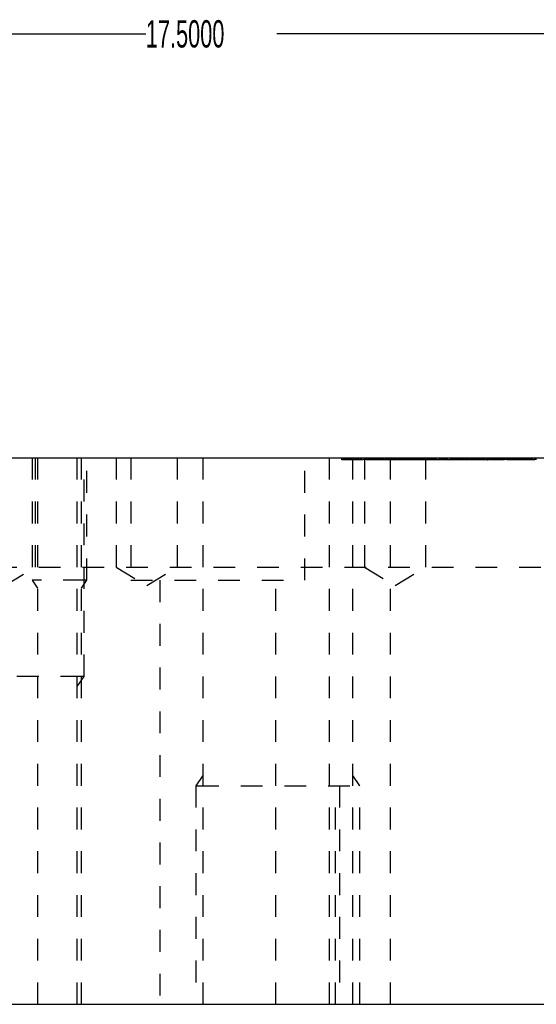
# Model space of a CAD drawing. Header units: inches. Extents: x 1802 to 2468, y -253 to -72.
# Tile 531 of 570: x 2393.31 to 2395.67, y -199.46 to -194.95. Entities that reach past the tile are written whole.
import ezdxf

# ---------------------------------------------------------------- set-up
doc = ezdxf.new("R2010")
doc.units = ezdxf.units.IN
doc.header["$LTSCALE"] = 0.5
doc.header["$MEASUREMENT"] = 0
doc.linetypes.add('HIDDEN', pattern=[0.225, 0.15, -0.075])
for name, color, linetype in [('SID-M-D', 42, 'Continuous'), ('SID-M-H', 4, 'HIDDEN'), ('SID-M-S', 105, 'Continuous')]:
    doc.layers.add(name, color=color, linetype=linetype)
doc.styles.add('SLDTEXTSTYLE0', font='TXT', dxfattribs={"width": 0.595745})

msp = doc.modelspace()

# ---------------------------------------------------------------- linework, layer by layer
at = {"layer": 'SID-M-D'}
for p, q in [((2385.46353, -195.01903), (2393.88399, -195.01903)), ((2402.96353, -195.01903), (2394.48433, -195.01903))]:
    msp.add_line(p, q, dxfattribs=at)
at = {"layer": 'SID-M-H'}
for p, q in [((2393.36353, -196.95887), (2393.36353, -197.51887)), ((2393.37916, -197.45887), (2393.37916, -196.95887)), ((2393.38803, -196.95887), (2393.38803, -199.45887)), ((2393.56978, -199.45887), (2393.56978, -196.95887)), ((2393.58903, -199.45887), (2393.58903, -196.95887)), ((2393.60103, -197.95887), (2393.60103, -196.95887)), ((2393.61353, -197.51887), (2393.61353, -196.95887)), ((2393.74791, -196.95887), (2393.74791, -197.45887)), ((2393.81503, -196.95887), (2393.81503, -197.51887)), ((2394.02916, -197.45887), (2394.02916, -196.95887)), ((2394.14478, -196.95887), (2394.14478, -199.45887)), ((2394.61203, -197.51887), (2394.61203, -196.95887)), ((2394.72303, -196.95887), (2394.72303, -199.45887)), ((2394.78208, -196.96887), (2394.78208, -196.95887)), ((2394.78977, -196.96887), (2394.78977, -196.95887)), ((2394.79593, -196.96887), (2394.79593, -196.95887)), ((2394.80054, -196.96887), (2394.80054, -196.95887)), ((2394.80061, -196.96887), (2394.80061, -196.95887)), ((2394.80499, -196.96887), (2394.80499, -196.95887)), ((2394.80561, -196.96887), (2394.80561, -196.95887)), ((2394.8067, -196.96887), (2394.8067, -196.95887)), ((2394.80715, -196.96887), (2394.80715, -196.95887)), ((2394.80823, -196.96887), (2394.80823, -196.95887)), ((2394.81208, -196.96887), (2394.81208, -196.95887)), ((2394.81384, -196.96887), (2394.81384, -196.95887)), ((2394.81384, -196.96887), (2394.81384, -196.95887)), ((2394.81393, -196.96887), (2394.81393, -196.95887)), ((2394.81393, -196.96887), (2394.81393, -196.95887)), ((2394.81513, -196.96887), (2394.81513, -196.95887)), ((2394.81528, -196.96887), (2394.81528, -196.95887)), ((2394.81528, -196.96887), (2394.81528, -196.95887)), ((2394.819, -196.96887), (2394.819, -196.95887)), ((2394.81934, -196.96887), (2394.81934, -196.95887)), ((2394.81934, -196.96887), (2394.81934, -196.95887)), ((2394.81946, -196.96887), (2394.81946, -196.95887)), ((2394.81946, -196.96887), (2394.81946, -196.95887)), ((2394.82016, -196.96887), (2394.82016, -196.95887)), ((2394.82047, -196.96887), (2394.82047, -196.95887)), ((2394.82131, -196.96887), (2394.82131, -196.95887)), ((2394.82131, -196.96887), (2394.82131, -196.95887)), ((2394.82203, -196.96887), (2394.82203, -196.95887)), ((2394.82203, -196.96887), (2394.82203, -196.95887)), ((2394.82771, -196.96887), (2394.82771, -196.95887)), ((2394.82771, -196.96887), (2394.82771, -196.95887)), ((2394.82838, -196.96887), (2394.82838, -196.95887)), ((2394.82838, -196.96887), (2394.82838, -196.95887)), ((2394.82864, -196.96887), (2394.82864, -196.95887)), ((2394.82864, -196.96887), (2394.82864, -196.95887)), ((2394.83228, -199.45887), (2394.83228, -196.95887)), ((2394.83311, -196.96887), (2394.83311, -196.95887)), ((2394.83629, -196.96887), (2394.83629, -196.95887)), ((2394.84359, -196.96887), (2394.84359, -196.95887)), ((2394.84516, -196.96887), (2394.84516, -196.95887)), ((2394.84583, -196.96887), (2394.84583, -196.95887)), ((2394.8467, -196.96887), (2394.8467, -196.95887)), ((2394.84679, -196.96887), (2394.84679, -196.95887)), ((2394.85201, -196.96887), (2394.85201, -196.95887)), ((2394.85367, -196.96887), (2394.85367, -196.95887)), ((2394.85389, -196.96887), (2394.85389, -196.95887)), ((2394.85434, -196.96887), (2394.85434, -196.95887)), ((2394.85441, -196.96887), (2394.85441, -196.95887)), ((2394.85448, -196.96887), (2394.85448, -196.95887)), ((2394.85477, -196.96887), (2394.85477, -196.95887)), ((2394.85557, -196.96887), (2394.85557, -196.95887)), ((2394.85593, -196.96887), (2394.85593, -196.95887)), ((2394.8567, -196.96887), (2394.8567, -196.95887)), ((2394.85746, -196.96887), (2394.85746, -196.95887)), ((2394.85799, -196.96887), (2394.85799, -196.95887)), ((2394.85823, -196.96887), (2394.85823, -196.95887)), ((2394.859, -196.96887), (2394.859, -196.95887)), ((2394.8667, -196.96887), (2394.8667, -196.95887)), ((2394.86823, -196.96887), (2394.86823, -196.95887)), ((2394.86977, -196.96887), (2394.86977, -196.95887)), ((2394.87389, -196.96887), (2394.87389, -196.95887)), ((2394.87389, -196.96887), (2394.87389, -196.95887)), ((2394.88362, -196.96887), (2394.88362, -196.95887)), ((2394.88516, -196.96887), (2394.88516, -196.95887)), ((2394.88541, -196.95887), (2394.88541, -197.45887)), ((2394.89131, -196.96887), (2394.89131, -196.95887)), ((2394.89139, -196.96887), (2394.89139, -196.95887)), ((2394.89345, -196.96887), (2394.89345, -196.95887)), ((2394.89439, -196.96887), (2394.89439, -196.95887)), ((2394.89593, -196.96887), (2394.89593, -196.95887)), ((2394.89691, -196.96887), (2394.89691, -196.95887)), ((2394.89727, -196.96887), (2394.89727, -196.95887)), ((2394.89791, -196.96887), (2394.89791, -196.95887)), ((2394.90131, -196.96887), (2394.90131, -196.95887)), ((2394.90208, -196.96887), (2394.90208, -196.95887)), ((2394.90208, -196.95887), (2394.90208, -196.96887)), ((2394.90256, -196.96887), (2394.90256, -196.95887)), ((2394.90516, -196.96887), (2394.90516, -196.95887)), ((2394.90612, -196.96887), (2394.90612, -196.95887)), ((2394.9067, -196.96887), (2394.9067, -196.95887)), ((2394.90768, -196.96887), (2394.90768, -196.95887)), ((2394.9128, -196.96887), (2394.9128, -196.95887)), ((2394.91391, -196.96887), (2394.91391, -196.95887)), ((2394.91516, -196.96887), (2394.91516, -196.95887)), ((2394.9184, -196.96887), (2394.9184, -196.95887)), ((2394.919, -196.96887), (2394.919, -196.95887)), ((2394.91977, -196.96887), (2394.91977, -196.95887)), ((2394.9203, -196.96887), (2394.9203, -196.95887)), ((2394.92073, -196.96887), (2394.92073, -196.95887)), ((2394.921, -196.96887), (2394.921, -196.95887)), ((2394.92362, -196.96887), (2394.92362, -196.95887)), ((2394.92516, -196.96887), (2394.92516, -196.95887)), ((2394.92713, -196.96887), (2394.92713, -196.95887)), ((2394.92722, -196.96887), (2394.92722, -196.95887)), ((2394.92766, -196.96887), (2394.92766, -196.95887)), ((2394.92977, -196.96887), (2394.92977, -196.95887)), ((2394.93035, -196.96887), (2394.93035, -196.95887)), ((2394.93095, -196.96887), (2394.93095, -196.95887)), ((2394.93593, -196.96887), (2394.93593, -196.95887)), ((2394.939, -196.96887), (2394.939, -196.95887)), ((2394.94139, -196.96887), (2394.94139, -196.95887)), ((2394.94208, -196.96887), (2394.94208, -196.95887)), ((2394.94273, -196.96887), (2394.94273, -196.95887)), ((2394.94362, -196.96887), (2394.94362, -196.95887)), ((2394.94559, -196.96887), (2394.94559, -196.95887)), ((2394.94746, -196.96887), (2394.94746, -196.95887)), ((2394.94799, -196.96887), (2394.94799, -196.95887)), ((2394.94843, -196.96887), (2394.94843, -196.95887)), ((2394.95076, -196.96887), (2394.95076, -196.95887)), ((2394.95139, -196.96887), (2394.95139, -196.95887)), ((2394.95624, -196.96887), (2394.95624, -196.95887)), ((2394.95746, -196.96887), (2394.95746, -196.95887)), ((2394.95799, -196.96887), (2394.95799, -196.95887)), ((2394.959, -196.96887), (2394.959, -196.95887)), ((2394.96054, -196.96887), (2394.96054, -196.95887)), ((2394.96388, -196.96887), (2394.96388, -196.95887)), ((2394.96823, -196.96887), (2394.96823, -196.95887)), ((2394.96862, -196.96887), (2394.96862, -196.95887)), ((2394.969, -196.96887), (2394.969, -196.95887)), ((2394.96956, -196.96887), (2394.96956, -196.95887)), ((2394.96977, -196.96887), (2394.96977, -196.95887)), ((2394.97131, -196.96887), (2394.97131, -196.95887)), ((2394.97285, -196.96887), (2394.97285, -196.95887)), ((2394.97484, -196.96887), (2394.97484, -196.95887)), ((2394.98362, -196.96887), (2394.98362, -196.95887)), ((2394.9873, -196.96887), (2394.9873, -196.95887)), ((2394.98746, -196.96887), (2394.98746, -196.95887)), ((2394.98799, -196.96887), (2394.98799, -196.95887)), ((2394.98843, -196.96887), (2394.98843, -196.95887)), ((2394.98977, -196.96887), (2394.98977, -196.95887)), ((2394.99439, -196.96887), (2394.99439, -196.95887)), ((2394.99593, -196.96887), (2394.99593, -196.95887)), ((2394.99658, -196.96887), (2394.99658, -196.95887)), ((2394.99746, -196.96887), (2394.99746, -196.95887)), ((2394.999, -196.96887), (2394.999, -196.95887)), ((2395.00054, -196.96887), (2395.00054, -196.95887)), ((2395.00403, -199.45887), (2395.00403, -196.95887)), ((2395.00639, -196.96887), (2395.00639, -196.95887)), ((2395.00823, -196.96887), (2395.00823, -196.95887)), ((2395.00977, -196.96887), (2395.00977, -196.95887)), ((2395.01131, -196.96887), (2395.01131, -196.95887)), ((2395.01639, -196.96887), (2395.01639, -196.95887)), ((2395.01773, -196.96887), (2395.01773, -196.95887)), ((2395.019, -196.96887), (2395.019, -196.95887)), ((2395.02054, -196.96887), (2395.02054, -196.95887)), ((2395.02208, -196.96887), (2395.02208, -196.95887)), ((2395.0234, -196.96887), (2395.0234, -196.95887)), ((2395.02759, -196.96887), (2395.02759, -196.95887)), ((2395.02823, -196.96887), (2395.02823, -196.95887)), ((2395.03131, -196.96887), (2395.03131, -196.95887)), ((2395.03177, -196.96887), (2395.03177, -196.95887)), ((2395.04001, -196.96887), (2395.04001, -196.95887)), ((2395.04006, -196.96887), (2395.04006, -196.95887)), ((2395.04054, -196.96887), (2395.04054, -196.95887)), ((2395.04095, -196.96887), (2395.04095, -196.95887)), ((2395.04114, -196.96887), (2395.04114, -196.95887)), ((2395.04456, -196.96887), (2395.04456, -196.95887)), ((2395.04823, -196.96887), (2395.04823, -196.95887)), ((2395.05131, -196.96887), (2395.05131, -196.95887)), ((2395.05208, -196.96887), (2395.05208, -196.95887)), ((2395.05261, -196.96887), (2395.05261, -196.95887)), ((2395.05285, -196.96887), (2395.05285, -196.95887)), ((2395.05304, -196.96887), (2395.05304, -196.95887)), ((2395.05328, -196.96887), (2395.05328, -196.95887)), ((2395.05338, -196.96887), (2395.05338, -196.95887)), ((2395.05381, -196.96887), (2395.05381, -196.95887)), ((2395.05746, -196.96887), (2395.05746, -196.95887)), ((2395.05814, -196.96887), (2395.05814, -196.95887)), ((2395.059, -196.96887), (2395.059, -196.95887)), ((2395.0591, -196.96887), (2395.0591, -196.95887)), ((2395.06054, -196.96887), (2395.06054, -196.95887)), ((2395.06639, -196.96887), (2395.06639, -196.95887)), ((2395.0667, -196.96887), (2395.0667, -196.95887)), ((2395.07131, -196.96887), (2395.07131, -196.95887)), ((2395.07174, -196.96887), (2395.07174, -196.95887)), ((2395.07593, -196.96887), (2395.07593, -196.95887)), ((2395.07639, -196.96887), (2395.07639, -196.95887)), ((2395.07845, -196.96887), (2395.07845, -196.95887)), ((2395.08208, -196.96887), (2395.08208, -196.95887)), ((2395.08415, -196.96887), (2395.08415, -196.95887)), ((2395.08516, -196.96887), (2395.08516, -196.95887)), ((2395.0867, -196.96887), (2395.0867, -196.95887)), ((2395.08977, -196.96887), (2395.08977, -196.95887)), ((2395.09593, -196.96887), (2395.09593, -196.95887)), ((2395.0967, -196.96887), (2395.0967, -196.95887)), ((2395.09746, -196.96887), (2395.09746, -196.95887)), ((2395.099, -196.96887), (2395.099, -196.95887)), ((2395.10254, -196.96887), (2395.10254, -196.95887)), ((2395.10516, -196.96887), (2395.10516, -196.95887)), ((2395.10823, -196.96887), (2395.10823, -196.95887)), ((2395.10977, -196.96887), (2395.10977, -196.95887)), ((2395.11416, -196.96887), (2395.11416, -196.95887)), ((2395.11593, -196.96887), (2395.11593, -196.95887)), ((2395.116, -196.96887), (2395.116, -196.95887)), ((2395.11715, -196.96887), (2395.11715, -196.95887)), ((2395.11746, -196.96887), (2395.11746, -196.95887)), ((2395.11908, -196.96887), (2395.11908, -196.95887)), ((2395.12131, -196.96887), (2395.12131, -196.95887)), ((2395.12246, -196.96887), (2395.12246, -196.95887)), ((2395.12362, -196.96887), (2395.12362, -196.95887)), ((2395.12427, -196.96887), (2395.12427, -196.95887)), ((2395.12516, -196.96887), (2395.12516, -196.95887)), ((2395.1253, -196.96887), (2395.1253, -196.95887)), ((2395.12646, -196.96887), (2395.12646, -196.95887)), ((2395.1267, -196.96887), (2395.1267, -196.95887)), ((2395.12823, -196.96887), (2395.12823, -196.95887)), ((2395.13059, -196.96887), (2395.13059, -196.95887)), ((2395.13139, -196.96887), (2395.13139, -196.95887)), ((2395.13174, -196.96887), (2395.13174, -196.95887)), ((2395.13439, -196.96887), (2395.13439, -196.95887)), ((2395.13667, -196.96887), (2395.13667, -196.95887)), ((2395.13751, -196.96887), (2395.13751, -196.95887)), ((2395.14054, -196.96887), (2395.14054, -196.95887)), ((2395.14139, -196.96887), (2395.14139, -196.95887)), ((2395.1417, -196.96887), (2395.1417, -196.95887)), ((2395.14201, -196.96887), (2395.14201, -196.95887)), ((2395.14208, -196.96887), (2395.14208, -196.95887)), ((2395.14362, -196.96887), (2395.14362, -196.95887)), ((2395.14516, -196.96887), (2395.14516, -196.95887)), ((2395.14542, -196.96887), (2395.14542, -196.95887)), ((2395.14823, -196.96887), (2395.14823, -196.95887)), ((2395.1491, -196.96887), (2395.1491, -196.95887)), ((2395.14984, -196.96887), (2395.14984, -196.95887)), ((2395.15069, -196.96887), (2395.15069, -196.95887)), ((2395.151, -196.96887), (2395.151, -196.95887)), ((2395.15109, -196.96887), (2395.15109, -196.95887)), ((2395.15285, -196.96887), (2395.15285, -196.95887)), ((2395.15292, -196.96887), (2395.15292, -196.95887)), ((2395.15465, -196.96887), (2395.15465, -196.95887)), ((2395.15494, -196.96887), (2395.15494, -196.95887)), ((2395.15516, -196.96887), (2395.15516, -196.95887)), ((2395.15631, -196.96887), (2395.15631, -196.95887)), ((2395.159, -196.96887), (2395.159, -196.95887)), ((2395.15915, -196.96887), (2395.15915, -196.95887)), ((2395.1603, -196.96887), (2395.1603, -196.95887)), ((2395.16208, -196.96887), (2395.16208, -196.95887)), ((2395.16444, -196.96887), (2395.16444, -196.95887)), ((2395.16516, -196.96887), (2395.16516, -196.95887)), ((2395.16559, -196.96887), (2395.16559, -196.95887)), ((2395.16666, -197.45887), (2395.16666, -196.95887)), ((2395.16691, -196.96887), (2395.16691, -196.95887)), ((2395.16884, -196.96887), (2395.16884, -196.95887)), ((2395.17131, -196.96887), (2395.17131, -196.95887)), ((2395.17136, -196.96887), (2395.17136, -196.95887)), ((2395.17355, -196.96887), (2395.17355, -196.95887)), ((2395.17439, -196.96887), (2395.17439, -196.95887)), ((2395.1746, -196.96887), (2395.1746, -196.95887)), ((2395.17593, -196.96887), (2395.17593, -196.95887)), ((2395.17631, -196.96887), (2395.17631, -196.95887)), ((2395.1766, -196.96887), (2395.1766, -196.95887)), ((2395.17703, -196.96887), (2395.17703, -196.95887)), ((2395.1778, -196.96887), (2395.1778, -196.95887)), ((2395.17977, -196.96887), (2395.17977, -196.95887)), ((2395.18054, -196.96887), (2395.18054, -196.95887)), ((2395.18208, -196.96887), (2395.18208, -196.95887)), ((2395.18304, -196.96887), (2395.18304, -196.95887)), ((2395.18487, -196.96887), (2395.18487, -196.95887)), ((2395.18516, -196.96887), (2395.18516, -196.95887)), ((2395.19139, -196.96887), (2395.19139, -196.95887)), ((2395.19624, -196.96887), (2395.19624, -196.95887)), ((2395.19857, -196.96887), (2395.19857, -196.95887)), ((2395.19893, -196.96887), (2395.19893, -196.95887)), ((2395.20004, -196.96887), (2395.20004, -196.95887)), ((2395.20054, -196.96887), (2395.20054, -196.95887)), ((2395.20109, -196.96887), (2395.20109, -196.95887)), ((2395.20203, -196.96887), (2395.20203, -196.95887)), ((2395.20208, -196.96887), (2395.20208, -196.95887)), ((2395.20516, -196.96887), (2395.20516, -196.95887)), ((2395.20889, -196.96887), (2395.20889, -196.95887)), ((2395.20889, -196.96887), (2395.20889, -196.95887)), ((2395.20977, -196.96887), (2395.20977, -196.95887)), ((2395.21131, -196.96887), (2395.21131, -196.95887)), ((2395.21285, -196.96887), (2395.21285, -196.95887)), ((2395.21593, -196.96887), (2395.21593, -196.95887)), ((2395.2267, -196.96887), (2395.2267, -196.95887)), ((2395.22746, -196.96887), (2395.22746, -196.95887)), ((2395.22799, -196.96887), (2395.22799, -196.95887)), ((2395.22843, -196.96887), (2395.22843, -196.95887)), ((2395.22889, -196.96887), (2395.22889, -196.95887)), ((2395.23131, -196.96887), (2395.23131, -196.95887)), ((2395.23285, -196.96887), (2395.23285, -196.95887)), ((2395.23528, -196.96887), (2395.23528, -196.95887)), ((2395.23593, -196.96887), (2395.23593, -196.95887)), ((2395.23819, -196.96887), (2395.23819, -196.95887)), ((2395.23946, -196.96887), (2395.23946, -196.95887)), ((2395.24054, -196.96887), (2395.24054, -196.95887)), ((2395.24208, -196.96887), (2395.24208, -196.95887)), ((2395.24362, -196.96887), (2395.24362, -196.95887)), ((2395.24398, -196.96887), (2395.24398, -196.95887)), ((2395.2467, -196.96887), (2395.2467, -196.95887)), ((2395.24771, -196.96887), (2395.24771, -196.95887)), ((2395.24864, -196.96887), (2395.24864, -196.95887)), ((2395.24977, -196.96887), (2395.24977, -196.95887)), ((2395.25083, -196.96887), (2395.25083, -196.95887)), ((2395.25131, -196.96887), (2395.25131, -196.95887)), ((2395.25285, -196.96887), (2395.25285, -196.95887)), ((2395.25533, -196.96887), (2395.25533, -196.95887)), ((2395.259, -196.96887), (2395.259, -196.95887)), ((2395.26054, -196.96887), (2395.26054, -196.95887)), ((2395.26405, -196.96887), (2395.26405, -196.95887)), ((2395.26415, -196.96887), (2395.26415, -196.95887)), ((2395.26458, -196.96887), (2395.26458, -196.95887)), ((2395.26477, -196.96887), (2395.26477, -196.95887)), ((2395.26583, -196.96887), (2395.26583, -196.95887)), ((2395.26631, -196.96887), (2395.26631, -196.95887)), ((2395.26679, -196.96887), (2395.26679, -196.95887)), ((2395.26746, -196.96887), (2395.26746, -196.95887)), ((2395.279, -196.96887), (2395.279, -196.95887)), ((2395.28054, -196.96887), (2395.28054, -196.95887)), ((2395.28251, -196.96887), (2395.28251, -196.95887)), ((2395.28516, -196.96887), (2395.28516, -196.95887)), ((2395.28977, -196.96887), (2395.28977, -196.95887)), ((2395.29131, -196.96887), (2395.29131, -196.95887)), ((2395.29492, -196.96887), (2395.29492, -196.95887)), ((2395.29593, -196.96887), (2395.29593, -196.95887)), ((2395.30239, -196.96887), (2395.30239, -196.95887)), ((2395.30285, -196.96887), (2395.30285, -196.95887)), ((2395.30396, -196.96887), (2395.30396, -196.95887)), ((2395.30468, -196.96887), (2395.30468, -196.95887)), ((2395.3067, -196.96887), (2395.3067, -196.95887)), ((2395.30823, -196.96887), (2395.30823, -196.95887)), ((2395.30917, -196.96887), (2395.30917, -196.95887)), ((2395.30977, -196.96887), (2395.30977, -196.95887)), ((2395.31439, -196.96887), (2395.31439, -196.95887)), ((2395.31746, -196.96887), (2395.31746, -196.95887)), ((2395.3179, -196.96887), (2395.3179, -196.95887)), ((2395.31799, -196.96887), (2395.31799, -196.95887)), ((2395.31843, -196.96887), (2395.31843, -196.95887)), ((2395.319, -196.96887), (2395.319, -196.95887)), ((2395.32061, -196.96887), (2395.32061, -196.95887)), ((2395.32516, -196.96887), (2395.32516, -196.95887)), ((2395.32561, -196.96887), (2395.32561, -196.95887)), ((2395.32578, -196.96887), (2395.32578, -196.95887)), ((2395.32715, -196.96887), (2395.32715, -196.95887)), ((2395.32823, -196.96887), (2395.32823, -196.95887)), ((2395.32859, -196.96887), (2395.32859, -196.95887)), ((2395.32977, -196.96887), (2395.32977, -196.95887)), ((2395.33208, -196.96887), (2395.33208, -196.95887)), ((2395.33285, -196.96887), (2395.33285, -196.95887)), ((2395.33374, -196.96887), (2395.33374, -196.95887)), ((2395.33636, -196.96887), (2395.33636, -196.95887)), ((2395.33792, -196.96887), (2395.33792, -196.95887)), ((2395.33823, -196.96887), (2395.33823, -196.95887)), ((2395.33896, -196.96887), (2395.33896, -196.95887)), ((2395.34049, -196.96887), (2395.34049, -196.95887)), ((2395.34054, -196.96887), (2395.34054, -196.95887)), ((2395.34362, -196.96887), (2395.34362, -196.95887)), ((2395.34617, -196.96887), (2395.34617, -196.95887)), ((2395.3471, -196.96887), (2395.3471, -196.95887)), ((2395.34766, -196.96887), (2395.34766, -196.95887)), ((2395.34876, -196.96887), (2395.34876, -196.95887)), ((2395.34929, -196.96887), (2395.34929, -196.95887)), ((2395.34939, -196.96887), (2395.34939, -196.95887)), ((2395.34977, -196.96887), (2395.34977, -196.95887)), ((2395.35093, -196.96887), (2395.35093, -196.95887)), ((2395.35208, -196.96887), (2395.35208, -196.95887)), ((2395.35285, -196.96887), (2395.35285, -196.95887)), ((2395.35379, -196.96887), (2395.35379, -196.95887)), ((2395.35439, -196.96887), (2395.35439, -196.95887)), ((2395.36054, -196.96887), (2395.36054, -196.95887)), ((2395.36184, -196.96887), (2395.36184, -196.95887)), ((2395.36208, -196.96887), (2395.36208, -196.95887)), ((2395.36251, -196.96887), (2395.36251, -196.95887)), ((2395.36261, -196.96887), (2395.36261, -196.95887)), ((2395.36304, -196.96887), (2395.36304, -196.95887)), ((2395.36362, -196.96887), (2395.36362, -196.95887)), ((2395.36429, -196.96887), (2395.36429, -196.95887)), ((2395.36516, -196.96887), (2395.36516, -196.95887)), ((2395.36525, -196.96887), (2395.36525, -196.95887)), ((2395.37285, -196.96887), (2395.37285, -196.95887)), ((2395.37557, -196.96887), (2395.37557, -196.95887)), ((2395.3767, -196.96887), (2395.3767, -196.95887)), ((2395.37691, -196.96887), (2395.37691, -196.95887)), ((2395.37746, -196.96887), (2395.37746, -196.95887)), ((2395.37799, -196.96887), (2395.37799, -196.95887)), ((2395.38097, -196.96887), (2395.38097, -196.95887)), ((2395.3867, -196.96887), (2395.3867, -196.95887)), ((2395.38701, -196.96887), (2395.38701, -196.95887)), ((2395.38746, -196.96887), (2395.38746, -196.95887)), ((2395.38823, -196.96887), (2395.38823, -196.95887)), ((2395.38857, -196.96887), (2395.38857, -196.95887)), ((2395.39125, -196.96887), (2395.39125, -196.95887)), ((2395.39338, -196.96887), (2395.39338, -196.95887)), ((2395.39439, -196.96887), (2395.39439, -196.95887)), ((2395.39516, -196.96887), (2395.39516, -196.95887)), ((2395.39746, -196.96887), (2395.39746, -196.95887)), ((2395.401, -196.96887), (2395.401, -196.95887)), ((2395.40516, -196.96887), (2395.40516, -196.95887)), ((2395.40593, -196.96887), (2395.40593, -196.95887)), ((2395.40646, -196.96887), (2395.40646, -196.95887)), ((2395.4067, -196.96887), (2395.4067, -196.95887)), ((2395.40689, -196.96887), (2395.40689, -196.95887)), ((2395.4092, -196.96887), (2395.4092, -196.95887)), ((2395.41516, -196.96887), (2395.41516, -196.95887)), ((2395.41569, -196.96887), (2395.41569, -196.95887)), ((2395.41612, -196.96887), (2395.41612, -196.95887)), ((2395.42131, -196.96887), (2395.42131, -196.95887)), ((2395.42208, -196.96887), (2395.42208, -196.95887)), ((2395.42273, -196.96887), (2395.42273, -196.95887)), ((2395.42285, -196.96887), (2395.42285, -196.95887)), ((2395.42357, -196.96887), (2395.42357, -196.95887)), ((2395.42362, -196.96887), (2395.42362, -196.95887)), ((2395.42511, -196.96887), (2395.42511, -196.95887)), ((2395.42612, -196.96887), (2395.42612, -196.95887)), ((2395.42768, -196.96887), (2395.42768, -196.95887)), ((2395.4328, -196.96887), (2395.4328, -196.95887)), ((2395.43593, -196.96887), (2395.43593, -196.95887)), ((2395.44362, -196.96887), (2395.44362, -196.95887)), ((2395.44388, -196.96887), (2395.44388, -196.95887)), ((2395.44646, -196.96887), (2395.44646, -196.95887)), ((2395.4467, -196.96887), (2395.4467, -196.95887)), ((2395.44823, -196.96887), (2395.44823, -196.95887)), ((2395.44956, -196.96887), (2395.44956, -196.95887)), ((2395.45279, -196.96887), (2395.45279, -196.95887)), ((2395.45439, -196.96887), (2395.45439, -196.95887)), ((2395.45513, -196.96887), (2395.45513, -196.95887)), ((2395.45746, -196.96887), (2395.45746, -196.95887)), ((2395.459, -196.96887), (2395.459, -196.95887)), ((2395.46016, -196.96887), (2395.46016, -196.95887)), ((2395.46047, -196.96887), (2395.46047, -196.95887)), ((2395.46362, -196.96887), (2395.46362, -196.95887)), ((2395.4673, -196.96887), (2395.4673, -196.95887)), ((2395.46823, -196.96887), (2395.46823, -196.95887)), ((2395.46977, -196.96887), (2395.46977, -196.95887)), ((2395.47131, -196.96887), (2395.47131, -196.95887)), ((2395.47311, -196.96887), (2395.47311, -196.95887)), ((2395.47331, -196.96887), (2395.47331, -196.95887)), ((2395.47376, -196.96887), (2395.47376, -196.95887)), ((2395.47802, -196.96887), (2395.47802, -196.95887)), ((2395.479, -196.96887), (2395.479, -196.95887)), ((2395.48208, -196.96887), (2395.48208, -196.95887)), ((2395.48835, -196.96887), (2395.48835, -196.95887)), ((2395.48871, -196.96887), (2395.48871, -196.95887)), ((2395.48977, -196.96887), (2395.48977, -196.95887)), ((2395.48999, -196.96887), (2395.48999, -196.95887)), ((2395.49013, -196.96887), (2395.49013, -196.95887)), ((2395.49125, -196.96887), (2395.49125, -196.95887)), ((2395.49201, -196.96887), (2395.49201, -196.95887)), ((2395.49314, -196.96887), (2395.49314, -196.95887)), ((2395.49439, -196.96887), (2395.49439, -196.95887)), ((2395.49477, -196.96887), (2395.49477, -196.95887)), ((2395.49768, -196.96887), (2395.49768, -196.95887)), ((2395.49823, -196.96887), (2395.49823, -196.95887)), ((2395.49968, -196.96887), (2395.49968, -196.95887)), ((2395.50011, -196.96887), (2395.50011, -196.95887)), ((2395.50054, -196.96887), (2395.50054, -196.95887)), ((2395.50088, -196.96887), (2395.50088, -196.95887)), ((2395.50208, -196.96887), (2395.50208, -196.95887)), ((2395.50516, -196.96887), (2395.50516, -196.95887)), ((2395.50612, -196.96887), (2395.50612, -196.95887)), ((2395.50977, -196.96887), (2395.50977, -196.95887)), ((2395.51053, -196.96887), (2395.51053, -196.95887)), ((2395.51131, -196.96887), (2395.51131, -196.95887)), ((2395.51208, -196.96887), (2395.51208, -196.95887)), ((2395.51222, -196.96887), (2395.51222, -196.95887)), ((2395.51446, -196.96887), (2395.51446, -196.95887)), ((2395.51648, -196.96887), (2395.51648, -196.95887)), ((2395.519, -196.96887), (2395.519, -196.95887)), ((2395.51932, -196.96887), (2395.51932, -196.95887)), ((2395.52054, -196.96887), (2395.52054, -196.95887)), ((2395.52208, -196.96887), (2395.52208, -196.95887)), ((2395.52311, -196.96887), (2395.52311, -196.95887)), ((2395.52362, -196.96887), (2395.52362, -196.95887)), ((2395.5267, -196.96887), (2395.5267, -196.95887)), ((2395.52845, -196.96887), (2395.52845, -196.95887)), ((2395.52977, -196.96887), (2395.52977, -196.95887)), ((2395.53285, -196.96887), (2395.53285, -196.95887)), ((2395.53439, -196.96887), (2395.53439, -196.95887)), ((2395.53614, -196.96887), (2395.53614, -196.95887)), ((2395.53814, -196.96887), (2395.53814, -196.95887)), ((2395.53857, -196.96887), (2395.53857, -196.95887)), ((2395.539, -196.96887), (2395.539, -196.95887)), ((2395.53934, -196.96887), (2395.53934, -196.95887)), ((2395.54208, -196.96887), (2395.54208, -196.95887)), ((2395.54458, -196.96887), (2395.54458, -196.95887)), ((2395.54458, -196.96887), (2395.54458, -196.95887)), ((2395.54516, -196.96887), (2395.54516, -196.95887)), ((2395.5467, -196.96887), (2395.5467, -196.95887)), ((2395.54682, -196.96887), (2395.54682, -196.95887)), ((2395.54726, -196.96887), (2395.54726, -196.95887)), ((2395.54819, -196.96887), (2395.54819, -196.95887)), ((2395.54977, -196.96887), (2395.54977, -196.95887)), ((2395.55285, -196.96887), (2395.55285, -196.95887)), ((2395.55439, -196.96887), (2395.55439, -196.95887)), ((2395.55684, -196.96887), (2395.55684, -196.95887)), ((2395.55746, -196.96887), (2395.55746, -196.95887)), ((2395.55778, -196.96887), (2395.55778, -196.95887)), ((2395.55809, -196.96887), (2395.55809, -196.95887)), ((2395.56109, -196.96887), (2395.56109, -196.95887)), ((2395.56158, -196.96887), (2395.56158, -196.95887)), ((2395.56208, -196.96887), (2395.56208, -196.95887)), ((2395.56516, -196.96887), (2395.56516, -196.95887)), ((2395.5667, -196.96887), (2395.5667, -196.95887)), ((2395.56823, -196.96887), (2395.56823, -196.95887)), ((2395.57131, -196.96887), (2395.57131, -196.95887)), ((2395.57285, -196.96887), (2395.57285, -196.95887)), ((2395.57307, -196.96887), (2395.57307, -196.95887)), ((2395.57593, -196.96887), (2395.57593, -196.95887)), ((2395.57884, -196.96887), (2395.57884, -196.95887)), ((2395.579, -196.96887), (2395.579, -196.95887)), ((2395.57972, -196.96887), (2395.57972, -196.95887)), ((2395.58028, -196.96887), (2395.58028, -196.95887)), ((2395.58076, -196.96887), (2395.58076, -196.95887)), ((2395.58083, -196.96887), (2395.58083, -196.95887)), ((2395.58208, -196.96887), (2395.58208, -196.95887)), ((2395.58275, -196.96887), (2395.58275, -196.95887)), ((2395.58319, -196.96887), (2395.58319, -196.95887)), ((2395.58396, -196.96887), (2395.58396, -196.95887)), ((2395.58593, -196.96887), (2395.58593, -196.95887)), ((2395.5892, -196.96887), (2395.5892, -196.95887)), ((2395.59146, -196.96887), (2395.59146, -196.95887)), ((2395.59593, -196.96887), (2395.59593, -196.95887)), ((2395.59746, -196.96887), (2395.59746, -196.95887)), ((2395.59839, -196.96887), (2395.59839, -196.95887)), ((2395.60131, -196.96887), (2395.60131, -196.95887)), ((2395.60184, -196.96887), (2395.60184, -196.95887)), ((2395.60208, -196.96887), (2395.60208, -196.95887)), ((2395.60227, -196.96887), (2395.60227, -196.95887)), ((2395.60239, -196.96887), (2395.60239, -196.95887)), ((2395.60362, -196.96887), (2395.60362, -196.95887)), ((2395.60364, -196.96887), (2395.60364, -196.95887)), ((2395.60407, -196.96887), (2395.60407, -196.95887)), ((2395.60612, -196.96887), (2395.60612, -196.95887)), ((2395.60619, -196.96887), (2395.60619, -196.95887)), ((2395.6067, -196.96887), (2395.6067, -196.95887)), ((2395.60823, -196.96887), (2395.60823, -196.95887)), ((2395.60912, -196.96887), (2395.60912, -196.95887)), ((2395.61433, -196.96887), (2395.61433, -196.95887)), ((2395.61439, -196.96887), (2395.61439, -196.95887)), ((2395.61593, -196.96887), (2395.61593, -196.95887)), ((2395.61746, -196.96887), (2395.61746, -196.95887)), ((2395.61833, -196.96887), (2395.61833, -196.95887)), ((2395.62054, -196.96887), (2395.62054, -196.95887)), ((2395.62202, -196.96887), (2395.62202, -196.95887)), ((2395.62208, -196.96887), (2395.62208, -196.95887)), ((2395.6267, -196.96887), (2395.6267, -196.95887)), ((2395.63131, -196.96887), (2395.63131, -196.95887)), ((2395.63285, -196.96887), (2395.63285, -196.95887)), ((2395.63321, -196.96887), (2395.63321, -196.95887)), ((2395.63746, -196.96887), (2395.63746, -196.95887)), ((2395.639, -196.96887), (2395.639, -196.95887)), ((2395.64208, -196.96887), (2395.64208, -196.95887)), ((2395.64362, -196.96887), (2395.64362, -196.95887)), ((2395.64977, -196.96887), (2395.64977, -196.95887)), ((2395.65279, -196.96887), (2395.65279, -196.95887)), ((2395.65285, -196.96887), (2395.65285, -196.95887)), ((2395.654, -196.96887), (2395.654, -196.95887)), ((2395.65439, -196.96887), (2395.65439, -196.95887)), ((2395.65554, -196.96887), (2395.65554, -196.95887)), ((2395.65653, -196.96887), (2395.65653, -196.95887)), ((2395.6567, -196.96887), (2395.6567, -196.95887)), ((2395.66516, -196.96887), (2395.66516, -196.95887)), ((2395.6667, -196.96887), (2395.6667, -196.95887)), ((2395.6678, -196.96887), (2395.6678, -196.95887)), ((2395.66816, -196.96887), (2395.66816, -196.95887)), ((2395.66977, -196.96887), (2395.66977, -196.95887)), ((2395.67033, -196.96887), (2395.67033, -196.95887)), ((2395.67074, -196.96887), (2395.67074, -196.95887)), ((2395.67126, -196.96887), (2395.67126, -196.95887)), ((2394.79593, -196.96887), (2394.78208, -196.96887)), ((2394.82838, -196.96887), (2394.79593, -196.96887)), ((2394.83311, -196.96887), (2394.82838, -196.96887)), ((2394.84516, -196.96887), (2394.83311, -196.96887)), ((2394.999, -196.96887), (2394.96054, -196.96887)), ((2394.98362, -196.96887), (2394.98201, -196.96887)), ((2395.00977, -196.96887), (2394.999, -196.96887)), ((2395.02823, -196.96887), (2395.00977, -196.96887)), ((2395.03131, -196.96887), (2395.02823, -196.96887)), ((2395.04054, -196.96887), (2395.03131, -196.96887)), ((2395.09746, -196.96887), (2395.04054, -196.96887)), ((2395.10977, -196.96887), (2395.09746, -196.96887)), ((2395.11746, -196.96887), (2395.10977, -196.96887)), ((2395.15465, -196.96887), (2395.11746, -196.96887)), ((2395.21593, -196.96887), (2395.20208, -196.96887)), ((2395.2267, -196.96887), (2395.21593, -196.96887)), ((2395.23528, -196.96887), (2395.2267, -196.96887)), ((2395.2383, -196.96887), (2395.23528, -196.96887)), ((2395.30823, -196.96887), (2395.24054, -196.96887)), ((2395.30977, -196.96887), (2395.30823, -196.96887)), ((2395.31439, -196.96887), (2395.30977, -196.96887)), ((2395.32516, -196.96887), (2395.31439, -196.96887)), ((2395.32977, -196.96887), (2395.32516, -196.96887)), ((2395.34054, -196.96887), (2395.32977, -196.96887)), ((2395.33825, -196.96887), (2395.33374, -196.96887)), ((2395.34929, -196.96887), (2395.34054, -196.96887)), ((2395.39338, -196.96887), (2395.34929, -196.96887)), ((2395.4067, -196.96887), (2395.39338, -196.96887)), ((2395.42357, -196.96887), (2395.4067, -196.96887)), ((2395.41822, -196.96887), (2395.40689, -196.96887)), ((2395.42511, -196.96887), (2395.42357, -196.96887)), ((2395.45746, -196.96887), (2395.42511, -196.96887)), ((2395.48977, -196.96887), (2395.46362, -196.96887)), ((2395.50054, -196.96887), (2395.48977, -196.96887)), ((2395.5267, -196.96887), (2395.50054, -196.96887)), ((2395.5467, -196.96887), (2395.53666, -196.96887)), ((2392.9934, -197.45887), (2400.21353, -197.45887)), ((2393.23853, -197.54337), (2393.37916, -197.45887)), ((2393.74791, -197.45887), (2393.88853, -197.54337)), ((2393.88853, -197.54337), (2394.02916, -197.45887)), ((2394.88541, -197.45887), (2395.02603, -197.54337)), ((2395.02603, -197.54337), (2395.16666, -197.45887)), ((2393.36353, -197.51887), (2393.38803, -197.55562)), ((2393.58903, -197.55562), (2393.61353, -197.51887)), ((2393.61353, -197.51887), (2393.60599, -197.51887)), ((2393.81503, -197.51887), (2394.61203, -197.51887)), ((2393.94803, -197.51887), (2393.94803, -199.45887)), ((2394.47903, -199.45887), (2394.47903, -197.51887)), ((2393.56978, -198.00575), (2393.60103, -197.95887)), ((2393.60103, -197.95887), (2393.59408, -197.95887)), ((2394.14478, -198.412), (2394.11353, -198.45887)), ((2394.86353, -198.45887), (2394.83228, -198.412)), ((2394.11353, -198.45887), (2394.11353, -199.45887)), ((2394.11353, -198.45887), (2394.11906, -198.45887)), ((2394.75267, -199.45887), (2394.75267, -198.45887)), ((2394.77053, -198.45887), (2394.77053, -199.45887)), ((2394.86353, -199.45887), (2394.86353, -198.45887))]:
    msp.add_line(p, q, dxfattribs=at)
for points, knots in [([(2394.8667, -196.96887), (2394.86666, -196.96887), (2394.8666, -196.96887), (2394.86611, -196.96887), (2394.86529, -196.96887), (2394.86415, -196.96887), (2394.86267, -196.96887), (2394.86087, -196.96887), (2394.85872, -196.96887), (2394.85632, -196.96887), (2394.85361, -196.96887), (2394.85067, -196.96887), (2394.84749, -196.96887), (2394.84411, -196.96887), (2394.84049, -196.96887), (2394.83665, -196.96887), (2394.83259, -196.96887), (2394.82981, -196.96887), (2394.82838, -196.96887)], [0, 0, 0, 0, 0.06116028, 0.12033456, 0.17818026, 0.23523513, 0.29268296, 0.35118625, 0.41045661, 0.47171985, 0.5337612, 0.59573902, 0.65788752, 0.72129518, 0.78682251, 0.85468615, 0.92547799, 1, 1, 1, 1]), ([(2394.87967, -196.96887), (2394.87699, -196.96887), (2394.86833, -196.96887), (2394.85961, -196.96887), (2394.85818, -196.96887), (2394.85746, -196.96887)], [0, 0, 0, 0, 0.1832463, 0.5915479, 1, 1, 1, 1]), ([(2394.93095, -196.96887), (2394.9298, -196.96887), (2394.92753, -196.96887), (2394.92419, -196.96887), (2394.92099, -196.96887), (2394.9179, -196.96887), (2394.91495, -196.96887), (2394.91211, -196.96887), (2394.90942, -196.96887), (2394.90685, -196.96887), (2394.90445, -196.96887), (2394.90226, -196.96887), (2394.90025, -196.96887), (2394.89847, -196.96887), (2394.89689, -196.96887), (2394.89553, -196.96887), (2394.89436, -196.96887), (2394.89376, -196.96887), (2394.89345, -196.96887)], [0, 0, 0, 0, 0.0711745, 0.1396441, 0.2063172, 0.2713732, 0.3354181, 0.3980763, 0.4606079, 0.5229695, 0.5847157, 0.6448949, 0.7042906, 0.7629982, 0.8210874, 0.8801039, 0.9393885, 1, 1, 1, 1]), ([(2394.96823, -196.96887), (2394.96823, -196.96887), (2394.96821, -196.96887), (2394.96806, -196.96887), (2394.96783, -196.96887), (2394.96749, -196.96887), (2394.96705, -196.96887), (2394.96656, -196.96887), (2394.96594, -196.96887), (2394.96521, -196.96887), (2394.96438, -196.96887), (2394.9633, -196.96887), (2394.96209, -196.96887), (2394.96065, -196.96887), (2394.95903, -196.96887), (2394.9572, -196.96887), (2394.95521, -196.96887), (2394.95304, -196.96887), (2394.95072, -196.96887), (2394.94825, -196.96887), (2394.94566, -196.96887), (2394.94295, -196.96887), (2394.94012, -196.96887), (2394.93717, -196.96887), (2394.9341, -196.96887), (2394.93201, -196.96887), (2394.93095, -196.96887)], [0, 0, 0, 0, 0.054858, 0.1070588, 0.1569784, 0.2039923, 0.2484915, 0.2904833, 0.330489, 0.3678859, 0.4038581, 0.4400093, 0.476295, 0.5127923, 0.5504848, 0.5883811, 0.6276453, 0.6679795, 0.7084328, 0.7486023, 0.7890878, 0.8294612, 0.870371, 0.9122142, 0.9555466, 1, 1, 1, 1]), ([(2395.21593, -196.96887), (2395.2159, -196.96887), (2395.21586, -196.96887), (2395.21548, -196.96887), (2395.21493, -196.96887), (2395.21407, -196.96887), (2395.21303, -196.96887), (2395.21169, -196.96887), (2395.21016, -196.96887), (2395.20837, -196.96887), (2395.20642, -196.96887), (2395.20431, -196.96887), (2395.20207, -196.96887), (2395.19966, -196.96887), (2395.19713, -196.96887), (2395.19444, -196.96887), (2395.1916, -196.96887), (2395.18862, -196.96887), (2395.18541, -196.96887), (2395.1819, -196.96887), (2395.1781, -196.96887), (2395.17399, -196.96887), (2395.16959, -196.96887), (2395.16488, -196.96887), (2395.15987, -196.96887), (2395.15642, -196.96887), (2395.15465, -196.96887)], [0, 0, 0, 0, 0.0460807, 0.0908068, 0.1342953, 0.1770244, 0.2188227, 0.2602441, 0.3010799, 0.3416139, 0.3815834, 0.4201196, 0.4580746, 0.4947385, 0.5311946, 0.5669337, 0.6027127, 0.6383266, 0.6748532, 0.7134674, 0.7544418, 0.7978154, 0.8439895, 0.8930716, 0.9449633, 1, 1, 1, 1]), ([(2395.45673, -196.96887), (2395.45624, -196.96887), (2395.44669, -196.96887), (2395.44748, -196.96887), (2395.44823, -196.96887)], [0, 0, 0, 0, 0.0515249, 1, 1, 1, 1]), ([(2395.46977, -196.96887), (2395.46948, -196.96887), (2395.46913, -196.96887), (2395.46225, -196.96887), (2395.46128, -196.96887)], [0, 0, 0, 0, 0.8583583, 1, 1, 1, 1]), ([(2395.60227, -196.96887), (2395.6001, -196.96887), (2395.59581, -196.96887), (2395.58952, -196.96887), (2395.58347, -196.96887), (2395.5777, -196.96887), (2395.57218, -196.96887), (2395.56692, -196.96887), (2395.56193, -196.96887), (2395.55726, -196.96887), (2395.55298, -196.96887), (2395.54925, -196.96887), (2395.54609, -196.96887), (2395.5435, -196.96887), (2395.54146, -196.96887), (2395.54006, -196.96887), (2395.53916, -196.96887), (2395.53906, -196.96887), (2395.539, -196.96887)], [0, 0, 0, 0, 0.0658189, 0.1297465, 0.192072, 0.2534594, 0.3145696, 0.3762799, 0.4390257, 0.503267, 0.5674928, 0.6297048, 0.6909996, 0.7514517, 0.8120044, 0.8731497, 0.9356355, 1, 1, 1, 1]), ([(2395.66516, -196.96887), (2395.6651, -196.96887), (2395.665, -196.96887), (2395.6641, -196.96887), (2395.6627, -196.96887), (2395.66069, -196.96887), (2395.65811, -196.96887), (2395.65493, -196.96887), (2395.65119, -196.96887), (2395.64693, -196.96887), (2395.64229, -196.96887), (2395.63731, -196.96887), (2395.6321, -196.96887), (2395.62661, -196.96887), (2395.62089, -196.96887), (2395.61491, -196.96887), (2395.60868, -196.96887), (2395.60443, -196.96887), (2395.60227, -196.96887)], [0, 0, 0, 0, 0.0652265, 0.128569, 0.1903204, 0.251378, 0.3123875, 0.3737887, 0.4364312, 0.5005668, 0.5646868, 0.6271355, 0.6884554, 0.7492457, 0.8101552, 0.8716709, 0.9347735, 1, 1, 1, 1]), ([(2393.60599, -197.51887), (2393.58429, -197.51887), (2393.55103, -197.51887), (2393.51024, -197.51887), (2393.46682, -197.51887), (2393.42603, -197.51887), (2393.39277, -197.51887), (2393.37107, -197.51887), (2393.36353, -197.51887), (2393.36501, -197.51887), (2393.36353, -197.51887)], [0, 0, 0, 0, 0.1249936, 0.2499945, 0.3749954, 0.4999964, 0.6249973, 0.7499982, 0.8749991, 1, 1, 1, 1]), ([(2393.59408, -197.95887), (2393.57373, -197.95887), (2393.54151, -197.95887), (2393.49979, -197.95887), (2393.45168, -197.95887), (2393.40073, -197.95887), (2393.35074, -197.95887), (2393.3054, -197.95887), (2393.26808, -197.95887), (2393.24155, -197.95887), (2393.22778, -197.95887), (2393.22603, -197.95887), (2393.22638, -197.95887), (2393.22603, -197.95887)], [0, 0, 0, 0, 0.0952261, 0.1904538, 0.2856814, 0.3809091, 0.4761367, 0.5713644, 0.666592, 0.7618196, 0.8570473, 0.9522749, 1, 1, 1, 1]), ([(2394.11906, -198.45887), (2394.13839, -198.45887), (2394.17087, -198.45887), (2394.21529, -198.45887), (2394.26999, -198.45887), (2394.3329, -198.45887), (2394.40165, -198.45887), (2394.47368, -198.45887), (2394.54626, -198.45887), (2394.61667, -198.45887), (2394.68227, -198.45887), (2394.74058, -198.45887), (2394.78942, -198.45887), (2394.82695, -198.45887), (2394.85176, -198.45887), (2394.86292, -198.45887), (2394.86353, -198.45887), (2394.8634, -198.45887), (2394.86353, -198.45887)], [0, 0, 0, 0, 0.065386, 0.13077089, 0.19615577, 0.26154065, 0.32692553, 0.39231042, 0.4576953, 0.52308018, 0.58846507, 0.65384995, 0.71923483, 0.78461972, 0.8500046, 0.91538948, 0.98077436, 1, 1, 1, 1])]:
    msp.add_open_spline(points, degree=3, knots=knots, dxfattribs=at)
at = {"layer": 'SID-M-S'}
for p, q in [((2385.46353, -196.95887), (2402.96353, -196.95887)), ((2385.46353, -199.45887), (2402.96353, -199.45887))]:
    msp.add_line(p, q, dxfattribs=at)

# ---------------------------------------------------------------- texts
at = {"layer": 'SID-M-D', "insert": (2393.88399, -194.95711), "char_height": 0.125, "attachment_point": 1, "style": 'SLDTEXTSTYLE0'}
msp.add_mtext('17.5000', dxfattribs=at)

doc.saveas('drawing.dxf')
